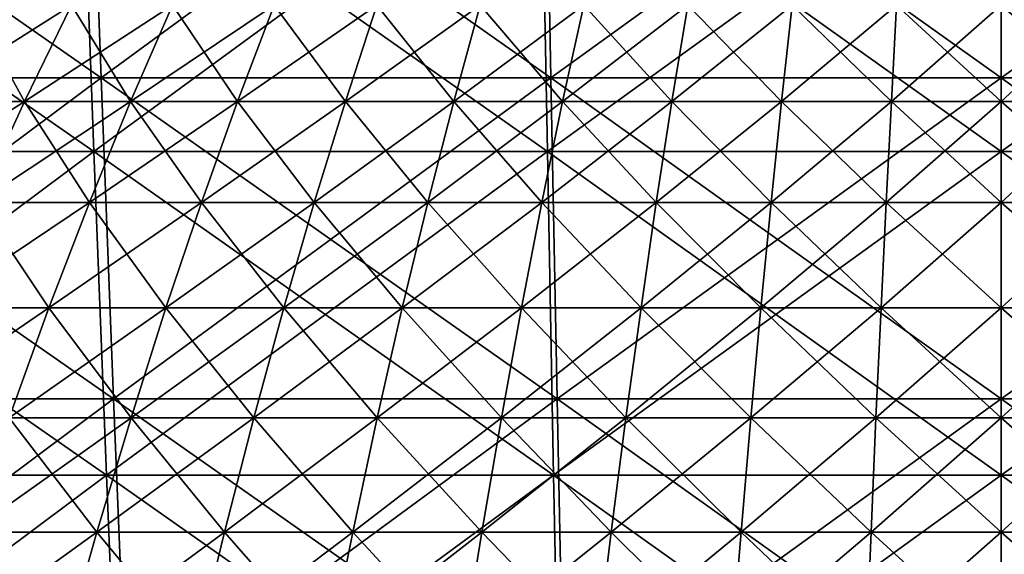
# Model space of a CAD drawing. Header units: millimetres. Extents: x -250 to 250, y -45 to 4150.
# Tile 503 of 656: x -14 to 0, y 4013 to 4021. Entities that reach past the tile are written whole.
import ezdxf

# ---------------------------------------------------------------- set-up
doc = ezdxf.new("R2010")
doc.units = ezdxf.units.MM
doc.header["$LTSCALE"] = 81.481481
for name, color, linetype in [('19', 7, 'CONTINUOUS'), ('20', 7, 'CONTINUOUS'), ('21', 7, 'CONTINUOUS'), ('22', 7, 'CONTINUOUS'), ('23', 7, 'CONTINUOUS'), ('24', 7, 'CONTINUOUS')]:
    doc.layers.add(name, color=color, linetype=linetype)

msp = doc.modelspace()

# ---------------------------------------------------------------- linework, layer by layer
at = {"layer": '19', "color": 7, "linetype": 'CONTINUOUS'}
for points in [[(-13.278, 4023.584, -215.274), (-19.638, 4018.851, -211.93), (-19.901, 4023.584, -214.763), (-13.278, 4023.584, -215.274)], [(-13.102, 4018.851, -212.434), (-19.638, 4018.851, -211.93), (-13.278, 4023.584, -215.274), (-13.102, 4018.851, -212.434)], [(-6.642, 4023.584, -215.58), (-13.102, 4018.851, -212.434), (-13.278, 4023.584, -215.274), (-6.642, 4023.584, -215.58)], [(-6.554, 4018.851, -212.737), (-13.102, 4018.851, -212.434), (-6.642, 4023.584, -215.58), (-6.554, 4018.851, -212.737)], [(0, 4023.584, -215.683), (-6.554, 4018.851, -212.737), (-6.642, 4023.584, -215.58), (0, 4023.584, -215.683)], [(0, 4018.851, -212.838), (-6.554, 4018.851, -212.737), (0, 4023.584, -215.683), (0, 4018.851, -212.838)], [(6.554, 4018.851, -212.737), (0, 4018.851, -212.838), (6.642, 4023.584, -215.58), (6.554, 4018.851, -212.737)], [(6.642, 4023.584, -215.58), (0, 4018.851, -212.838), (0, 4023.584, -215.683), (6.642, 4023.584, -215.58)], [(-13.102, 4018.851, -212.434), (-19.366, 4014.181, -208.993), (-19.638, 4018.851, -211.93), (-13.102, 4018.851, -212.434)], [(-12.921, 4014.181, -209.491), (-19.366, 4014.181, -208.993), (-13.102, 4018.851, -212.434), (-12.921, 4014.181, -209.491)], [(-6.554, 4018.851, -212.737), (-12.921, 4014.181, -209.491), (-13.102, 4018.851, -212.434), (-6.554, 4018.851, -212.737)], [(-6.464, 4014.181, -209.789), (-12.921, 4014.181, -209.491), (-6.554, 4018.851, -212.737), (-6.464, 4014.181, -209.789)], [(0, 4018.851, -212.838), (-6.464, 4014.181, -209.789), (-6.554, 4018.851, -212.737), (0, 4018.851, -212.838)], [(0, 4014.181, -209.889), (-6.464, 4014.181, -209.789), (0, 4018.851, -212.838), (0, 4014.181, -209.889)], [(6.464, 4014.181, -209.789), (0, 4014.181, -209.889), (6.554, 4018.851, -212.737), (6.464, 4014.181, -209.789)], [(6.554, 4018.851, -212.737), (0, 4014.181, -209.889), (0, 4018.851, -212.838), (6.554, 4018.851, -212.737)], [(-12.921, 4014.181, -209.491), (-19.085, 4009.578, -205.955), (-19.366, 4014.181, -208.993), (-12.921, 4014.181, -209.491)], [(-12.733, 4009.578, -206.445), (-19.085, 4009.578, -205.955), (-12.921, 4014.181, -209.491), (-12.733, 4009.578, -206.445)], [(-6.464, 4014.181, -209.789), (-12.733, 4009.578, -206.445), (-12.921, 4014.181, -209.491), (-6.464, 4014.181, -209.789)], [(-6.37, 4009.578, -206.739), (-12.733, 4009.578, -206.445), (-6.464, 4014.181, -209.789), (-6.37, 4009.578, -206.739)], [(0, 4014.181, -209.889), (-6.37, 4009.578, -206.739), (-6.464, 4014.181, -209.789), (0, 4014.181, -209.889)], [(0, 4009.578, -206.838), (-6.37, 4009.578, -206.739), (0, 4014.181, -209.889), (0, 4009.578, -206.838)], [(6.37, 4009.578, -206.739), (0, 4009.578, -206.838), (6.464, 4014.181, -209.789), (6.37, 4009.578, -206.739)], [(6.464, 4014.181, -209.789), (0, 4009.578, -206.838), (0, 4014.181, -209.889), (6.464, 4014.181, -209.789)]]:
    msp.add_3dface(points, dxfattribs=at)
at = {"layer": '20', "color": 7, "linetype": 'CONTINUOUS'}
for points in [[(-19.638, 4018.851, 211.93), (-13.102, 4018.851, 212.434), (-19.901, 4023.584, 214.763), (-19.638, 4018.851, 211.93)], [(-19.901, 4023.584, 214.763), (-13.102, 4018.851, 212.434), (-13.278, 4023.584, 215.274), (-19.901, 4023.584, 214.763)], [(-13.102, 4018.851, 212.434), (-6.554, 4018.851, 212.737), (-13.278, 4023.584, 215.274), (-13.102, 4018.851, 212.434)], [(-13.278, 4023.584, 215.274), (-6.554, 4018.851, 212.737), (-6.642, 4023.584, 215.58), (-13.278, 4023.584, 215.274)], [(-6.554, 4018.851, 212.737), (0, 4018.851, 212.838), (-6.642, 4023.584, 215.58), (-6.554, 4018.851, 212.737)], [(-6.642, 4023.584, 215.58), (0, 4018.851, 212.838), (0, 4023.584, 215.683), (-6.642, 4023.584, 215.58)], [(0, 4018.851, 212.838), (6.554, 4018.851, 212.737), (0, 4023.584, 215.683), (0, 4018.851, 212.838)], [(0, 4023.584, 215.683), (6.554, 4018.851, 212.737), (6.642, 4023.584, 215.58), (0, 4023.584, 215.683)], [(-19.366, 4014.181, 208.993), (-12.921, 4014.181, 209.491), (-19.638, 4018.851, 211.93), (-19.366, 4014.181, 208.993)], [(-19.638, 4018.851, 211.93), (-12.921, 4014.181, 209.491), (-13.102, 4018.851, 212.434), (-19.638, 4018.851, 211.93)], [(-12.921, 4014.181, 209.491), (-6.464, 4014.181, 209.789), (-13.102, 4018.851, 212.434), (-12.921, 4014.181, 209.491)], [(-13.102, 4018.851, 212.434), (-6.464, 4014.181, 209.789), (-6.554, 4018.851, 212.737), (-13.102, 4018.851, 212.434)], [(-6.464, 4014.181, 209.789), (0, 4014.181, 209.889), (-6.554, 4018.851, 212.737), (-6.464, 4014.181, 209.789)], [(-6.554, 4018.851, 212.737), (0, 4014.181, 209.889), (0, 4018.851, 212.838), (-6.554, 4018.851, 212.737)], [(0, 4014.181, 209.889), (6.464, 4014.181, 209.789), (0, 4018.851, 212.838), (0, 4014.181, 209.889)], [(0, 4018.851, 212.838), (6.464, 4014.181, 209.789), (6.554, 4018.851, 212.737), (0, 4018.851, 212.838)], [(-19.085, 4009.578, 205.955), (-12.733, 4009.578, 206.445), (-19.366, 4014.181, 208.993), (-19.085, 4009.578, 205.955)], [(-19.366, 4014.181, 208.993), (-12.733, 4009.578, 206.445), (-12.921, 4014.181, 209.491), (-19.366, 4014.181, 208.993)], [(-12.733, 4009.578, 206.445), (-6.37, 4009.578, 206.739), (-12.921, 4014.181, 209.491), (-12.733, 4009.578, 206.445)], [(-12.921, 4014.181, 209.491), (-6.37, 4009.578, 206.739), (-6.464, 4014.181, 209.789), (-12.921, 4014.181, 209.491)], [(-6.37, 4009.578, 206.739), (0, 4009.578, 206.838), (-6.464, 4014.181, 209.789), (-6.37, 4009.578, 206.739)], [(-6.464, 4014.181, 209.789), (0, 4009.578, 206.838), (0, 4014.181, 209.889), (-6.464, 4014.181, 209.789)], [(0, 4009.578, 206.838), (6.37, 4009.578, 206.739), (0, 4014.181, 209.889), (0, 4009.578, 206.838)], [(0, 4014.181, 209.889), (6.37, 4009.578, 206.739), (6.464, 4014.181, 209.789), (0, 4014.181, 209.889)]]:
    msp.add_3dface(points, dxfattribs=at)
at = {"layer": '21', "color": 7, "linetype": 'CONTINUOUS'}
for points in [[(-13.172, 4024.611, 213.56), (-19.482, 4019.916, 210.244), (-19.742, 4024.611, 213.054), (-13.172, 4024.611, 213.56)], [(-12.998, 4019.916, 210.744), (-19.482, 4019.916, 210.244), (-13.172, 4024.611, 213.56), (-12.998, 4019.916, 210.744)], [(-6.589, 4024.611, 213.865), (-12.998, 4019.916, 210.744), (-13.172, 4024.611, 213.56), (-6.589, 4024.611, 213.865)], [(-6.502, 4019.916, 211.045), (-12.998, 4019.916, 210.744), (-6.589, 4024.611, 213.865), (-6.502, 4019.916, 211.045)], [(0, 4024.611, 213.966), (-6.502, 4019.916, 211.045), (-6.589, 4024.611, 213.865), (0, 4024.611, 213.966)], [(0, 4019.916, 211.145), (-6.502, 4019.916, 211.045), (0, 4024.611, 213.966), (0, 4019.916, 211.145)], [(6.502, 4019.916, 211.045), (0, 4019.916, 211.145), (6.589, 4024.611, 213.865), (6.502, 4019.916, 211.045)], [(6.589, 4024.611, 213.865), (0, 4019.916, 211.145), (0, 4024.611, 213.966), (6.589, 4024.611, 213.865)], [(-12.998, 4019.916, 210.744), (-19.212, 4015.284, 207.332), (-19.482, 4019.916, 210.244), (-12.998, 4019.916, 210.744)], [(-12.818, 4015.284, 207.825), (-19.212, 4015.284, 207.332), (-12.998, 4019.916, 210.744), (-12.818, 4015.284, 207.825)], [(-6.502, 4019.916, 211.045), (-12.818, 4015.284, 207.825), (-12.998, 4019.916, 210.744), (-6.502, 4019.916, 211.045)], [(-6.412, 4015.284, 208.121), (-12.818, 4015.284, 207.825), (-6.502, 4019.916, 211.045), (-6.412, 4015.284, 208.121)], [(0, 4019.916, 211.145), (-6.412, 4015.284, 208.121), (-6.502, 4019.916, 211.045), (0, 4019.916, 211.145)], [(0, 4015.284, 208.22), (-6.412, 4015.284, 208.121), (0, 4019.916, 211.145), (0, 4015.284, 208.22)], [(6.412, 4015.284, 208.121), (0, 4015.284, 208.22), (6.502, 4019.916, 211.045), (6.412, 4015.284, 208.121)], [(6.502, 4019.916, 211.045), (0, 4015.284, 208.22), (0, 4019.916, 211.145), (6.502, 4019.916, 211.045)], [(-12.818, 4015.284, 207.825), (-18.933, 4010.718, 204.319), (-19.212, 4015.284, 207.332), (-12.818, 4015.284, 207.825)], [(-12.632, 4010.718, 204.805), (-18.933, 4010.718, 204.319), (-12.818, 4015.284, 207.825), (-12.632, 4010.718, 204.805)], [(-6.412, 4015.284, 208.121), (-12.632, 4010.718, 204.805), (-12.818, 4015.284, 207.825), (-6.412, 4015.284, 208.121)], [(-6.319, 4010.718, 205.097), (-12.632, 4010.718, 204.805), (-6.412, 4015.284, 208.121), (-6.319, 4010.718, 205.097)], [(0, 4015.284, 208.22), (-6.319, 4010.718, 205.097), (-6.412, 4015.284, 208.121), (0, 4015.284, 208.22)], [(0, 4010.718, 205.194), (-6.319, 4010.718, 205.097), (0, 4015.284, 208.22), (0, 4010.718, 205.194)], [(6.319, 4010.718, 205.097), (0, 4010.718, 205.194), (6.412, 4015.284, 208.121), (6.319, 4010.718, 205.097)], [(6.412, 4015.284, 208.121), (0, 4010.718, 205.194), (0, 4015.284, 208.22), (6.412, 4015.284, 208.121)]]:
    msp.add_3dface(points, dxfattribs=at)
at = {"layer": '22', "color": 7, "linetype": 'CONTINUOUS'}
for points in [[(-19.482, 4019.916, -210.244), (-12.998, 4019.916, -210.744), (-19.742, 4024.611, -213.054), (-19.482, 4019.916, -210.244)], [(-19.742, 4024.611, -213.054), (-12.998, 4019.916, -210.744), (-13.172, 4024.611, -213.56), (-19.742, 4024.611, -213.054)], [(-12.998, 4019.916, -210.744), (-6.502, 4019.916, -211.045), (-13.172, 4024.611, -213.56), (-12.998, 4019.916, -210.744)], [(-13.172, 4024.611, -213.56), (-6.502, 4019.916, -211.045), (-6.589, 4024.611, -213.865), (-13.172, 4024.611, -213.56)], [(-6.502, 4019.916, -211.045), (0, 4019.916, -211.145), (-6.589, 4024.611, -213.865), (-6.502, 4019.916, -211.045)], [(-6.589, 4024.611, -213.865), (0, 4019.916, -211.145), (0, 4024.611, -213.966), (-6.589, 4024.611, -213.865)], [(0, 4019.916, -211.145), (6.502, 4019.916, -211.045), (0, 4024.611, -213.966), (0, 4019.916, -211.145)], [(0, 4024.611, -213.966), (6.502, 4019.916, -211.045), (6.589, 4024.611, -213.865), (0, 4024.611, -213.966)], [(-19.212, 4015.284, -207.332), (-12.818, 4015.284, -207.825), (-19.482, 4019.916, -210.244), (-19.212, 4015.284, -207.332)], [(-19.482, 4019.916, -210.244), (-12.818, 4015.284, -207.825), (-12.998, 4019.916, -210.744), (-19.482, 4019.916, -210.244)], [(-12.818, 4015.284, -207.825), (-6.412, 4015.284, -208.121), (-12.998, 4019.916, -210.744), (-12.818, 4015.284, -207.825)], [(-12.998, 4019.916, -210.744), (-6.412, 4015.284, -208.121), (-6.502, 4019.916, -211.045), (-12.998, 4019.916, -210.744)], [(-6.412, 4015.284, -208.121), (0, 4015.284, -208.22), (-6.502, 4019.916, -211.045), (-6.412, 4015.284, -208.121)], [(-6.502, 4019.916, -211.045), (0, 4015.284, -208.22), (0, 4019.916, -211.145), (-6.502, 4019.916, -211.045)], [(0, 4015.284, -208.22), (6.412, 4015.284, -208.121), (0, 4019.916, -211.145), (0, 4015.284, -208.22)], [(0, 4019.916, -211.145), (6.412, 4015.284, -208.121), (6.502, 4019.916, -211.045), (0, 4019.916, -211.145)], [(-18.933, 4010.718, -204.319), (-12.632, 4010.718, -204.805), (-19.212, 4015.284, -207.332), (-18.933, 4010.718, -204.319)], [(-19.212, 4015.284, -207.332), (-12.632, 4010.718, -204.805), (-12.818, 4015.284, -207.825), (-19.212, 4015.284, -207.332)], [(-12.632, 4010.718, -204.805), (-6.319, 4010.718, -205.097), (-12.818, 4015.284, -207.825), (-12.632, 4010.718, -204.805)], [(-12.818, 4015.284, -207.825), (-6.319, 4010.718, -205.097), (-6.412, 4015.284, -208.121), (-12.818, 4015.284, -207.825)], [(-6.319, 4010.718, -205.097), (0, 4010.718, -205.194), (-6.412, 4015.284, -208.121), (-6.319, 4010.718, -205.097)], [(-6.412, 4015.284, -208.121), (0, 4010.718, -205.194), (0, 4015.284, -208.22), (-6.412, 4015.284, -208.121)], [(0, 4010.718, -205.194), (6.319, 4010.718, -205.097), (0, 4015.284, -208.22), (0, 4010.718, -205.194)], [(0, 4015.284, -208.22), (6.319, 4010.718, -205.097), (6.412, 4015.284, -208.121), (0, 4015.284, -208.22)]]:
    msp.add_3dface(points, dxfattribs=at)
at = {"layer": '23', "color": 7, "linetype": 'CONTINUOUS'}
for points in [[(-15.626, 4019.575, 49.119), (-14.106, 4019.575, 49.577), (-14.874, 4020.963, 46.756), (-15.626, 4019.575, 49.119)], [(-14.874, 4020.963, 46.756), (-14.106, 4019.575, 49.577), (-13.427, 4020.963, 47.192), (-14.874, 4020.963, 46.756)], [(-14.106, 4019.575, 49.577), (-12.572, 4019.575, 49.987), (-13.427, 4020.963, 47.192), (-14.106, 4019.575, 49.577)], [(-13.427, 4020.963, 47.192), (-12.572, 4019.575, 49.987), (-11.968, 4020.963, 47.583), (-13.427, 4020.963, 47.192)], [(-12.572, 4019.575, 49.987), (-11.027, 4019.575, 50.351), (-11.968, 4020.963, 47.583), (-12.572, 4019.575, 49.987)], [(-11.968, 4020.963, 47.583), (-11.027, 4019.575, 50.351), (-10.497, 4020.963, 47.929), (-11.968, 4020.963, 47.583)], [(-11.027, 4019.575, 50.351), (-9.471, 4019.575, 50.667), (-10.497, 4020.963, 47.929), (-11.027, 4019.575, 50.351)], [(-10.497, 4020.963, 47.929), (-9.471, 4019.575, 50.667), (-9.016, 4020.963, 48.23), (-10.497, 4020.963, 47.929)], [(-9.471, 4019.575, 50.667), (-7.906, 4019.575, 50.934), (-9.016, 4020.963, 48.23), (-9.471, 4019.575, 50.667)], [(-9.016, 4020.963, 48.23), (-7.906, 4019.575, 50.934), (-7.526, 4020.963, 48.484), (-9.016, 4020.963, 48.23)], [(-7.906, 4019.575, 50.934), (-6.334, 4019.575, 51.154), (-7.526, 4020.963, 48.484), (-7.906, 4019.575, 50.934)], [(-7.526, 4020.963, 48.484), (-6.334, 4019.575, 51.154), (-6.03, 4020.963, 48.693), (-7.526, 4020.963, 48.484)], [(-6.334, 4019.575, 51.154), (-4.756, 4019.575, 51.324), (-6.03, 4020.963, 48.693), (-6.334, 4019.575, 51.154)], [(-6.03, 4020.963, 48.693), (-4.756, 4019.575, 51.324), (-4.527, 4020.963, 48.856), (-6.03, 4020.963, 48.693)], [(-4.756, 4019.575, 51.324), (-3.173, 4019.575, 51.446), (-4.527, 4020.963, 48.856), (-4.756, 4019.575, 51.324)], [(-4.527, 4020.963, 48.856), (-3.173, 4019.575, 51.446), (-3.02, 4020.963, 48.972), (-4.527, 4020.963, 48.856)], [(-3.173, 4019.575, 51.446), (-1.587, 4019.575, 51.52), (-3.02, 4020.963, 48.972), (-3.173, 4019.575, 51.446)], [(-3.02, 4020.963, 48.972), (-1.587, 4019.575, 51.52), (-1.511, 4020.963, 49.042), (-3.02, 4020.963, 48.972)], [(-1.587, 4019.575, 51.52), (0, 4019.575, 51.544), (-1.511, 4020.963, 49.042), (-1.587, 4019.575, 51.52)], [(-1.511, 4020.963, 49.042), (0, 4019.575, 51.544), (0, 4020.963, 49.065), (-1.511, 4020.963, 49.042)], [(0, 4019.575, 51.544), (1.587, 4019.575, 51.52), (0, 4020.963, 49.065), (0, 4019.575, 51.544)], [(0, 4020.963, 49.065), (1.587, 4019.575, 51.52), (1.511, 4020.963, 49.042), (0, 4020.963, 49.065)], [(-15.626, 4019.575, 49.119), (-14.773, 4018.119, 51.923), (-14.106, 4019.575, 49.577), (-15.626, 4019.575, 49.119)], [(-14.773, 4018.119, 51.923), (-13.167, 4018.119, 52.354), (-14.106, 4019.575, 49.577), (-14.773, 4018.119, 51.923)], [(-14.106, 4019.575, 49.577), (-13.167, 4018.119, 52.354), (-12.572, 4019.575, 49.987), (-14.106, 4019.575, 49.577)], [(-13.167, 4018.119, 52.354), (-11.549, 4018.119, 52.734), (-12.572, 4019.575, 49.987), (-13.167, 4018.119, 52.354)], [(-12.572, 4019.575, 49.987), (-11.549, 4018.119, 52.734), (-11.027, 4019.575, 50.351), (-12.572, 4019.575, 49.987)], [(-11.549, 4018.119, 52.734), (-9.92, 4018.119, 53.065), (-11.027, 4019.575, 50.351), (-11.549, 4018.119, 52.734)], [(-11.027, 4019.575, 50.351), (-9.92, 4018.119, 53.065), (-9.471, 4019.575, 50.667), (-11.027, 4019.575, 50.351)], [(-9.92, 4018.119, 53.065), (-8.281, 4018.119, 53.345), (-9.471, 4019.575, 50.667), (-9.92, 4018.119, 53.065)], [(-9.471, 4019.575, 50.667), (-8.281, 4018.119, 53.345), (-7.906, 4019.575, 50.934), (-9.471, 4019.575, 50.667)], [(-8.281, 4018.119, 53.345), (-6.634, 4018.119, 53.575), (-7.906, 4019.575, 50.934), (-8.281, 4018.119, 53.345)], [(-7.906, 4019.575, 50.934), (-6.634, 4018.119, 53.575), (-6.334, 4019.575, 51.154), (-7.906, 4019.575, 50.934)], [(-6.634, 4018.119, 53.575), (-4.981, 4018.119, 53.754), (-6.334, 4019.575, 51.154), (-6.634, 4018.119, 53.575)], [(-6.334, 4019.575, 51.154), (-4.981, 4018.119, 53.754), (-4.756, 4019.575, 51.324), (-6.334, 4019.575, 51.154)], [(-4.981, 4018.119, 53.754), (-3.323, 4018.119, 53.882), (-4.756, 4019.575, 51.324), (-4.981, 4018.119, 53.754)], [(-4.756, 4019.575, 51.324), (-3.323, 4018.119, 53.882), (-3.173, 4019.575, 51.446), (-4.756, 4019.575, 51.324)], [(-3.323, 4018.119, 53.882), (-1.662, 4018.119, 53.959), (-3.173, 4019.575, 51.446), (-3.323, 4018.119, 53.882)], [(-3.173, 4019.575, 51.446), (-1.662, 4018.119, 53.959), (-1.587, 4019.575, 51.52), (-3.173, 4019.575, 51.446)], [(-1.662, 4018.119, 53.959), (0, 4018.119, 53.984), (-1.587, 4019.575, 51.52), (-1.662, 4018.119, 53.959)], [(-1.587, 4019.575, 51.52), (0, 4018.119, 53.984), (0, 4019.575, 51.544), (-1.587, 4019.575, 51.52)], [(0, 4018.119, 53.984), (1.662, 4018.119, 53.959), (0, 4019.575, 51.544), (0, 4018.119, 53.984)], [(0, 4019.575, 51.544), (1.662, 4018.119, 53.959), (1.587, 4019.575, 51.52), (0, 4019.575, 51.544)], [(-15.43, 4016.597, 54.231), (-13.753, 4016.597, 54.68), (-14.773, 4018.119, 51.923), (-15.43, 4016.597, 54.231)], [(-14.773, 4018.119, 51.923), (-13.753, 4016.597, 54.68), (-13.167, 4018.119, 52.354), (-14.773, 4018.119, 51.923)], [(-13.753, 4016.597, 54.68), (-12.062, 4016.597, 55.078), (-13.167, 4018.119, 52.354), (-13.753, 4016.597, 54.68)], [(-13.167, 4018.119, 52.354), (-12.062, 4016.597, 55.078), (-11.549, 4018.119, 52.734), (-13.167, 4018.119, 52.354)], [(-12.062, 4016.597, 55.078), (-10.36, 4016.597, 55.423), (-11.549, 4018.119, 52.734), (-12.062, 4016.597, 55.078)], [(-11.549, 4018.119, 52.734), (-10.36, 4016.597, 55.423), (-9.92, 4018.119, 53.065), (-11.549, 4018.119, 52.734)], [(-10.36, 4016.597, 55.423), (-8.649, 4016.597, 55.716), (-9.92, 4018.119, 53.065), (-10.36, 4016.597, 55.423)], [(-9.92, 4018.119, 53.065), (-8.649, 4016.597, 55.716), (-8.281, 4018.119, 53.345), (-9.92, 4018.119, 53.065)], [(-8.649, 4016.597, 55.716), (-6.929, 4016.597, 55.956), (-8.281, 4018.119, 53.345), (-8.649, 4016.597, 55.716)], [(-8.281, 4018.119, 53.345), (-6.929, 4016.597, 55.956), (-6.634, 4018.119, 53.575), (-8.281, 4018.119, 53.345)], [(-6.929, 4016.597, 55.956), (-5.202, 4016.597, 56.143), (-6.634, 4018.119, 53.575), (-6.929, 4016.597, 55.956)], [(-6.634, 4018.119, 53.575), (-5.202, 4016.597, 56.143), (-4.981, 4018.119, 53.754), (-6.634, 4018.119, 53.575)], [(-5.202, 4016.597, 56.143), (-3.471, 4016.597, 56.276), (-4.981, 4018.119, 53.754), (-5.202, 4016.597, 56.143)], [(-4.981, 4018.119, 53.754), (-3.471, 4016.597, 56.276), (-3.323, 4018.119, 53.882), (-4.981, 4018.119, 53.754)], [(-3.471, 4016.597, 56.276), (-1.736, 4016.597, 56.356), (-3.323, 4018.119, 53.882), (-3.471, 4016.597, 56.276)], [(-3.323, 4018.119, 53.882), (-1.736, 4016.597, 56.356), (-1.662, 4018.119, 53.959), (-3.323, 4018.119, 53.882)], [(-1.736, 4016.597, 56.356), (0, 4016.597, 56.383), (-1.662, 4018.119, 53.959), (-1.736, 4016.597, 56.356)], [(-1.662, 4018.119, 53.959), (0, 4016.597, 56.383), (0, 4018.119, 53.984), (-1.662, 4018.119, 53.959)], [(0, 4016.597, 56.383), (1.736, 4016.597, 56.356), (0, 4018.119, 53.984), (0, 4016.597, 56.383)], [(0, 4018.119, 53.984), (1.736, 4016.597, 56.356), (1.662, 4018.119, 53.959), (0, 4018.119, 53.984)], [(-15.43, 4016.597, 54.231), (-14.327, 4015.009, 56.965), (-13.753, 4016.597, 54.68), (-15.43, 4016.597, 54.231)], [(-14.327, 4015.009, 56.965), (-12.566, 4015.009, 57.379), (-13.753, 4016.597, 54.68), (-14.327, 4015.009, 56.965)], [(-13.753, 4016.597, 54.68), (-12.566, 4015.009, 57.379), (-12.062, 4016.597, 55.078), (-13.753, 4016.597, 54.68)], [(-12.566, 4015.009, 57.379), (-10.793, 4015.009, 57.739), (-12.062, 4016.597, 55.078), (-12.566, 4015.009, 57.379)], [(-12.062, 4016.597, 55.078), (-10.793, 4015.009, 57.739), (-10.36, 4016.597, 55.423), (-12.062, 4016.597, 55.078)], [(-10.793, 4015.009, 57.739), (-9.01, 4015.009, 58.044), (-10.36, 4016.597, 55.423), (-10.793, 4015.009, 57.739)], [(-10.36, 4016.597, 55.423), (-9.01, 4015.009, 58.044), (-8.649, 4016.597, 55.716), (-10.36, 4016.597, 55.423)], [(-9.01, 4015.009, 58.044), (-7.218, 4015.009, 58.294), (-8.649, 4016.597, 55.716), (-9.01, 4015.009, 58.044)], [(-8.649, 4016.597, 55.716), (-7.218, 4015.009, 58.294), (-6.929, 4016.597, 55.956), (-8.649, 4016.597, 55.716)], [(-7.218, 4015.009, 58.294), (-5.42, 4015.009, 58.489), (-6.929, 4016.597, 55.956), (-7.218, 4015.009, 58.294)], [(-6.929, 4016.597, 55.956), (-5.42, 4015.009, 58.489), (-5.202, 4016.597, 56.143), (-6.929, 4016.597, 55.956)], [(-5.42, 4015.009, 58.489), (-3.616, 4015.009, 58.628), (-5.202, 4016.597, 56.143), (-5.42, 4015.009, 58.489)], [(-5.202, 4016.597, 56.143), (-3.616, 4015.009, 58.628), (-3.471, 4016.597, 56.276), (-5.202, 4016.597, 56.143)], [(-3.616, 4015.009, 58.628), (-1.809, 4015.009, 58.711), (-3.471, 4016.597, 56.276), (-3.616, 4015.009, 58.628)], [(-3.471, 4016.597, 56.276), (-1.809, 4015.009, 58.711), (-1.736, 4016.597, 56.356), (-3.471, 4016.597, 56.276)], [(-1.809, 4015.009, 58.711), (0, 4015.009, 58.739), (-1.736, 4016.597, 56.356), (-1.809, 4015.009, 58.711)], [(-1.736, 4016.597, 56.356), (0, 4015.009, 58.739), (0, 4016.597, 56.383), (-1.736, 4016.597, 56.356)], [(0, 4015.009, 58.739), (1.809, 4015.009, 58.711), (0, 4016.597, 56.383), (0, 4015.009, 58.739)], [(0, 4016.597, 56.383), (1.809, 4015.009, 58.711), (1.736, 4016.597, 56.356), (0, 4016.597, 56.383)], [(-14.891, 4013.357, 59.207), (-13.061, 4013.357, 59.637), (-14.327, 4015.009, 56.965), (-14.891, 4013.357, 59.207)], [(-14.327, 4015.009, 56.965), (-13.061, 4013.357, 59.637), (-12.566, 4015.009, 57.379), (-14.327, 4015.009, 56.965)], [(-13.061, 4013.357, 59.637), (-11.218, 4013.357, 60.011), (-12.566, 4015.009, 57.379), (-13.061, 4013.357, 59.637)], [(-12.566, 4015.009, 57.379), (-11.218, 4013.357, 60.011), (-10.793, 4015.009, 57.739), (-12.566, 4015.009, 57.379)], [(-11.218, 4013.357, 60.011), (-9.365, 4013.357, 60.328), (-10.793, 4015.009, 57.739), (-11.218, 4013.357, 60.011)], [(-10.793, 4015.009, 57.739), (-9.365, 4013.357, 60.328), (-9.01, 4015.009, 58.044), (-10.793, 4015.009, 57.739)], [(-9.365, 4013.357, 60.328), (-7.502, 4013.357, 60.588), (-9.01, 4015.009, 58.044), (-9.365, 4013.357, 60.328)], [(-9.01, 4015.009, 58.044), (-7.502, 4013.357, 60.588), (-7.218, 4015.009, 58.294), (-9.01, 4015.009, 58.044)], [(-7.502, 4013.357, 60.588), (-5.633, 4013.357, 60.79), (-7.218, 4015.009, 58.294), (-7.502, 4013.357, 60.588)], [(-7.218, 4015.009, 58.294), (-5.633, 4013.357, 60.79), (-5.42, 4015.009, 58.489), (-7.218, 4015.009, 58.294)], [(-5.633, 4013.357, 60.79), (-3.758, 4013.357, 60.935), (-5.42, 4015.009, 58.489), (-5.633, 4013.357, 60.79)], [(-5.42, 4015.009, 58.489), (-3.758, 4013.357, 60.935), (-3.616, 4015.009, 58.628), (-5.42, 4015.009, 58.489)], [(-3.758, 4013.357, 60.935), (-1.88, 4013.357, 61.022), (-3.616, 4015.009, 58.628), (-3.758, 4013.357, 60.935)], [(-3.616, 4015.009, 58.628), (-1.88, 4013.357, 61.022), (-1.809, 4015.009, 58.711), (-3.616, 4015.009, 58.628)], [(-1.88, 4013.357, 61.022), (0, 4013.357, 61.051), (-1.809, 4015.009, 58.711), (-1.88, 4013.357, 61.022)], [(-1.809, 4015.009, 58.711), (0, 4013.357, 61.051), (0, 4015.009, 58.739), (-1.809, 4015.009, 58.711)], [(0, 4013.357, 61.051), (1.88, 4013.357, 61.022), (0, 4015.009, 58.739), (0, 4013.357, 61.051)], [(0, 4015.009, 58.739), (1.88, 4013.357, 61.022), (1.809, 4015.009, 58.711), (0, 4015.009, 58.739)], [(-15.443, 4011.641, 61.403), (-13.545, 4011.641, 61.85), (-14.891, 4013.357, 59.207), (-15.443, 4011.641, 61.403)], [(-14.891, 4013.357, 59.207), (-13.545, 4011.641, 61.85), (-13.061, 4013.357, 59.637), (-14.891, 4013.357, 59.207)], [(-13.545, 4011.641, 61.85), (-11.634, 4011.641, 62.237), (-13.061, 4013.357, 59.637), (-13.545, 4011.641, 61.85)], [(-13.061, 4013.357, 59.637), (-11.634, 4011.641, 62.237), (-11.218, 4013.357, 60.011), (-13.061, 4013.357, 59.637)], [(-11.634, 4011.641, 62.237), (-9.712, 4011.641, 62.566), (-11.218, 4013.357, 60.011), (-11.634, 4011.641, 62.237)], [(-11.218, 4013.357, 60.011), (-9.712, 4011.641, 62.566), (-9.365, 4013.357, 60.328), (-11.218, 4013.357, 60.011)], [(-9.712, 4011.641, 62.566), (-7.781, 4011.641, 62.836), (-9.365, 4013.357, 60.328), (-9.712, 4011.641, 62.566)], [(-9.365, 4013.357, 60.328), (-7.781, 4011.641, 62.836), (-7.502, 4013.357, 60.588), (-9.365, 4013.357, 60.328)], [(-7.781, 4011.641, 62.836), (-5.842, 4011.641, 63.045), (-7.502, 4013.357, 60.588), (-7.781, 4011.641, 62.836)], [(-7.502, 4013.357, 60.588), (-5.842, 4011.641, 63.045), (-5.633, 4013.357, 60.79), (-7.502, 4013.357, 60.588)], [(-5.842, 4011.641, 63.045), (-3.898, 4011.641, 63.195), (-5.633, 4013.357, 60.79), (-5.842, 4011.641, 63.045)], [(-5.633, 4013.357, 60.79), (-3.898, 4011.641, 63.195), (-3.758, 4013.357, 60.935), (-5.633, 4013.357, 60.79)], [(-3.898, 4011.641, 63.195), (-1.95, 4011.641, 63.285), (-3.758, 4013.357, 60.935), (-3.898, 4011.641, 63.195)], [(-3.758, 4013.357, 60.935), (-1.95, 4011.641, 63.285), (-1.88, 4013.357, 61.022), (-3.758, 4013.357, 60.935)], [(-1.95, 4011.641, 63.285), (0, 4011.641, 63.315), (-1.88, 4013.357, 61.022), (-1.95, 4011.641, 63.285)], [(-1.88, 4013.357, 61.022), (0, 4011.641, 63.315), (0, 4013.357, 61.051), (-1.88, 4013.357, 61.022)], [(0, 4011.641, 63.315), (1.95, 4011.641, 63.285), (0, 4013.357, 61.051), (0, 4011.641, 63.315)], [(0, 4013.357, 61.051), (1.95, 4011.641, 63.285), (1.88, 4013.357, 61.022), (0, 4013.357, 61.051)]]:
    msp.add_3dface(points, dxfattribs=at)
at = {"layer": '24', "color": 7, "linetype": 'CONTINUOUS'}
for points in [[(-14.106, 4019.575, -49.577), (-15.626, 4019.575, -49.119), (-13.427, 4020.963, -47.192), (-14.106, 4019.575, -49.577)], [(-13.427, 4020.963, -47.192), (-15.626, 4019.575, -49.119), (-14.874, 4020.963, -46.756), (-13.427, 4020.963, -47.192)], [(-12.572, 4019.575, -49.987), (-14.106, 4019.575, -49.577), (-11.968, 4020.963, -47.583), (-12.572, 4019.575, -49.987)], [(-11.968, 4020.963, -47.583), (-14.106, 4019.575, -49.577), (-13.427, 4020.963, -47.192), (-11.968, 4020.963, -47.583)], [(-11.027, 4019.575, -50.351), (-12.572, 4019.575, -49.987), (-10.497, 4020.963, -47.929), (-11.027, 4019.575, -50.351)], [(-10.497, 4020.963, -47.929), (-12.572, 4019.575, -49.987), (-11.968, 4020.963, -47.583), (-10.497, 4020.963, -47.929)], [(-9.471, 4019.575, -50.667), (-11.027, 4019.575, -50.351), (-9.016, 4020.963, -48.23), (-9.471, 4019.575, -50.667)], [(-9.016, 4020.963, -48.23), (-11.027, 4019.575, -50.351), (-10.497, 4020.963, -47.929), (-9.016, 4020.963, -48.23)], [(-7.906, 4019.575, -50.934), (-9.471, 4019.575, -50.667), (-7.526, 4020.963, -48.484), (-7.906, 4019.575, -50.934)], [(-7.526, 4020.963, -48.484), (-9.471, 4019.575, -50.667), (-9.016, 4020.963, -48.23), (-7.526, 4020.963, -48.484)], [(-6.334, 4019.575, -51.154), (-7.906, 4019.575, -50.934), (-6.03, 4020.963, -48.693), (-6.334, 4019.575, -51.154)], [(-6.03, 4020.963, -48.693), (-7.906, 4019.575, -50.934), (-7.526, 4020.963, -48.484), (-6.03, 4020.963, -48.693)], [(-4.756, 4019.575, -51.324), (-6.334, 4019.575, -51.154), (-4.527, 4020.963, -48.856), (-4.756, 4019.575, -51.324)], [(-4.527, 4020.963, -48.856), (-6.334, 4019.575, -51.154), (-6.03, 4020.963, -48.693), (-4.527, 4020.963, -48.856)], [(-3.173, 4019.575, -51.446), (-4.756, 4019.575, -51.324), (-3.02, 4020.963, -48.972), (-3.173, 4019.575, -51.446)], [(-3.02, 4020.963, -48.972), (-4.756, 4019.575, -51.324), (-4.527, 4020.963, -48.856), (-3.02, 4020.963, -48.972)], [(-1.587, 4019.575, -51.52), (-3.173, 4019.575, -51.446), (-1.511, 4020.963, -49.042), (-1.587, 4019.575, -51.52)], [(-1.511, 4020.963, -49.042), (-3.173, 4019.575, -51.446), (-3.02, 4020.963, -48.972), (-1.511, 4020.963, -49.042)], [(0, 4019.575, -51.544), (-1.587, 4019.575, -51.52), (0, 4020.963, -49.065), (0, 4019.575, -51.544)], [(0, 4020.963, -49.065), (-1.587, 4019.575, -51.52), (-1.511, 4020.963, -49.042), (0, 4020.963, -49.065)], [(1.587, 4019.575, -51.52), (0, 4019.575, -51.544), (1.511, 4020.963, -49.042), (1.587, 4019.575, -51.52)], [(1.511, 4020.963, -49.042), (0, 4019.575, -51.544), (0, 4020.963, -49.065), (1.511, 4020.963, -49.042)], [(-14.773, 4018.119, -51.923), (-16.365, 4018.119, -51.444), (-14.106, 4019.575, -49.577), (-14.773, 4018.119, -51.923)], [(-14.106, 4019.575, -49.577), (-16.365, 4018.119, -51.444), (-15.626, 4019.575, -49.119), (-14.106, 4019.575, -49.577)], [(-13.167, 4018.119, -52.354), (-14.773, 4018.119, -51.923), (-12.572, 4019.575, -49.987), (-13.167, 4018.119, -52.354)], [(-12.572, 4019.575, -49.987), (-14.773, 4018.119, -51.923), (-14.106, 4019.575, -49.577), (-12.572, 4019.575, -49.987)], [(-11.549, 4018.119, -52.734), (-13.167, 4018.119, -52.354), (-11.027, 4019.575, -50.351), (-11.549, 4018.119, -52.734)], [(-11.027, 4019.575, -50.351), (-13.167, 4018.119, -52.354), (-12.572, 4019.575, -49.987), (-11.027, 4019.575, -50.351)], [(-9.92, 4018.119, -53.065), (-11.549, 4018.119, -52.734), (-9.471, 4019.575, -50.667), (-9.92, 4018.119, -53.065)], [(-9.471, 4019.575, -50.667), (-11.549, 4018.119, -52.734), (-11.027, 4019.575, -50.351), (-9.471, 4019.575, -50.667)], [(-8.281, 4018.119, -53.345), (-9.92, 4018.119, -53.065), (-7.906, 4019.575, -50.934), (-8.281, 4018.119, -53.345)], [(-7.906, 4019.575, -50.934), (-9.92, 4018.119, -53.065), (-9.471, 4019.575, -50.667), (-7.906, 4019.575, -50.934)], [(-6.634, 4018.119, -53.575), (-8.281, 4018.119, -53.345), (-6.334, 4019.575, -51.154), (-6.634, 4018.119, -53.575)], [(-6.334, 4019.575, -51.154), (-8.281, 4018.119, -53.345), (-7.906, 4019.575, -50.934), (-6.334, 4019.575, -51.154)], [(-4.981, 4018.119, -53.754), (-6.634, 4018.119, -53.575), (-4.756, 4019.575, -51.324), (-4.981, 4018.119, -53.754)], [(-4.756, 4019.575, -51.324), (-6.634, 4018.119, -53.575), (-6.334, 4019.575, -51.154), (-4.756, 4019.575, -51.324)], [(-3.323, 4018.119, -53.882), (-4.981, 4018.119, -53.754), (-3.173, 4019.575, -51.446), (-3.323, 4018.119, -53.882)], [(-3.173, 4019.575, -51.446), (-4.981, 4018.119, -53.754), (-4.756, 4019.575, -51.324), (-3.173, 4019.575, -51.446)], [(-1.662, 4018.119, -53.959), (-3.323, 4018.119, -53.882), (-1.587, 4019.575, -51.52), (-1.662, 4018.119, -53.959)], [(-1.587, 4019.575, -51.52), (-3.323, 4018.119, -53.882), (-3.173, 4019.575, -51.446), (-1.587, 4019.575, -51.52)], [(0, 4018.119, -53.984), (-1.662, 4018.119, -53.959), (0, 4019.575, -51.544), (0, 4018.119, -53.984)], [(0, 4019.575, -51.544), (-1.662, 4018.119, -53.959), (-1.587, 4019.575, -51.52), (0, 4019.575, -51.544)], [(1.662, 4018.119, -53.959), (0, 4018.119, -53.984), (1.587, 4019.575, -51.52), (1.662, 4018.119, -53.959)], [(1.587, 4019.575, -51.52), (0, 4018.119, -53.984), (0, 4019.575, -51.544), (1.587, 4019.575, -51.52)], [(-13.753, 4016.597, -54.68), (-15.43, 4016.597, -54.231), (-13.167, 4018.119, -52.354), (-13.753, 4016.597, -54.68)], [(-13.167, 4018.119, -52.354), (-15.43, 4016.597, -54.231), (-14.773, 4018.119, -51.923), (-13.167, 4018.119, -52.354)], [(-12.062, 4016.597, -55.078), (-13.753, 4016.597, -54.68), (-11.549, 4018.119, -52.734), (-12.062, 4016.597, -55.078)], [(-11.549, 4018.119, -52.734), (-13.753, 4016.597, -54.68), (-13.167, 4018.119, -52.354), (-11.549, 4018.119, -52.734)], [(-10.36, 4016.597, -55.423), (-12.062, 4016.597, -55.078), (-9.92, 4018.119, -53.065), (-10.36, 4016.597, -55.423)], [(-9.92, 4018.119, -53.065), (-12.062, 4016.597, -55.078), (-11.549, 4018.119, -52.734), (-9.92, 4018.119, -53.065)], [(-8.649, 4016.597, -55.716), (-10.36, 4016.597, -55.423), (-8.281, 4018.119, -53.345), (-8.649, 4016.597, -55.716)], [(-8.281, 4018.119, -53.345), (-10.36, 4016.597, -55.423), (-9.92, 4018.119, -53.065), (-8.281, 4018.119, -53.345)], [(-6.929, 4016.597, -55.956), (-8.649, 4016.597, -55.716), (-6.634, 4018.119, -53.575), (-6.929, 4016.597, -55.956)], [(-6.634, 4018.119, -53.575), (-8.649, 4016.597, -55.716), (-8.281, 4018.119, -53.345), (-6.634, 4018.119, -53.575)], [(-5.202, 4016.597, -56.143), (-6.929, 4016.597, -55.956), (-4.981, 4018.119, -53.754), (-5.202, 4016.597, -56.143)], [(-4.981, 4018.119, -53.754), (-6.929, 4016.597, -55.956), (-6.634, 4018.119, -53.575), (-4.981, 4018.119, -53.754)], [(-3.471, 4016.597, -56.276), (-5.202, 4016.597, -56.143), (-3.323, 4018.119, -53.882), (-3.471, 4016.597, -56.276)], [(-3.323, 4018.119, -53.882), (-5.202, 4016.597, -56.143), (-4.981, 4018.119, -53.754), (-3.323, 4018.119, -53.882)], [(-1.736, 4016.597, -56.356), (-3.471, 4016.597, -56.276), (-1.662, 4018.119, -53.959), (-1.736, 4016.597, -56.356)], [(-1.662, 4018.119, -53.959), (-3.471, 4016.597, -56.276), (-3.323, 4018.119, -53.882), (-1.662, 4018.119, -53.959)], [(0, 4016.597, -56.383), (-1.736, 4016.597, -56.356), (0, 4018.119, -53.984), (0, 4016.597, -56.383)], [(0, 4018.119, -53.984), (-1.736, 4016.597, -56.356), (-1.662, 4018.119, -53.959), (0, 4018.119, -53.984)], [(1.736, 4016.597, -56.356), (0, 4016.597, -56.383), (1.662, 4018.119, -53.959), (1.736, 4016.597, -56.356)], [(1.662, 4018.119, -53.959), (0, 4016.597, -56.383), (0, 4018.119, -53.984), (1.662, 4018.119, -53.959)], [(-14.327, 4015.009, -56.965), (-16.075, 4015.009, -56.497), (-13.753, 4016.597, -54.68), (-14.327, 4015.009, -56.965)], [(-13.753, 4016.597, -54.68), (-16.075, 4015.009, -56.497), (-15.43, 4016.597, -54.231), (-13.753, 4016.597, -54.68)], [(-12.566, 4015.009, -57.379), (-14.327, 4015.009, -56.965), (-12.062, 4016.597, -55.078), (-12.566, 4015.009, -57.379)], [(-12.062, 4016.597, -55.078), (-14.327, 4015.009, -56.965), (-13.753, 4016.597, -54.68), (-12.062, 4016.597, -55.078)], [(-10.793, 4015.009, -57.739), (-12.566, 4015.009, -57.379), (-10.36, 4016.597, -55.423), (-10.793, 4015.009, -57.739)], [(-10.36, 4016.597, -55.423), (-12.566, 4015.009, -57.379), (-12.062, 4016.597, -55.078), (-10.36, 4016.597, -55.423)], [(-9.01, 4015.009, -58.044), (-10.793, 4015.009, -57.739), (-8.649, 4016.597, -55.716), (-9.01, 4015.009, -58.044)], [(-8.649, 4016.597, -55.716), (-10.793, 4015.009, -57.739), (-10.36, 4016.597, -55.423), (-8.649, 4016.597, -55.716)], [(-7.218, 4015.009, -58.294), (-9.01, 4015.009, -58.044), (-6.929, 4016.597, -55.956), (-7.218, 4015.009, -58.294)], [(-6.929, 4016.597, -55.956), (-9.01, 4015.009, -58.044), (-8.649, 4016.597, -55.716), (-6.929, 4016.597, -55.956)], [(-5.42, 4015.009, -58.489), (-7.218, 4015.009, -58.294), (-5.202, 4016.597, -56.143), (-5.42, 4015.009, -58.489)], [(-5.202, 4016.597, -56.143), (-7.218, 4015.009, -58.294), (-6.929, 4016.597, -55.956), (-5.202, 4016.597, -56.143)], [(-3.616, 4015.009, -58.628), (-5.42, 4015.009, -58.489), (-3.471, 4016.597, -56.276), (-3.616, 4015.009, -58.628)], [(-3.471, 4016.597, -56.276), (-5.42, 4015.009, -58.489), (-5.202, 4016.597, -56.143), (-3.471, 4016.597, -56.276)], [(-1.809, 4015.009, -58.711), (-3.616, 4015.009, -58.628), (-1.736, 4016.597, -56.356), (-1.809, 4015.009, -58.711)], [(-1.736, 4016.597, -56.356), (-3.616, 4015.009, -58.628), (-3.471, 4016.597, -56.276), (-1.736, 4016.597, -56.356)], [(0, 4015.009, -58.739), (-1.809, 4015.009, -58.711), (0, 4016.597, -56.383), (0, 4015.009, -58.739)], [(0, 4016.597, -56.383), (-1.809, 4015.009, -58.711), (-1.736, 4016.597, -56.356), (0, 4016.597, -56.383)], [(1.809, 4015.009, -58.711), (0, 4015.009, -58.739), (1.736, 4016.597, -56.356), (1.809, 4015.009, -58.711)], [(1.736, 4016.597, -56.356), (0, 4015.009, -58.739), (0, 4016.597, -56.383), (1.736, 4016.597, -56.356)], [(-13.061, 4013.357, -59.637), (-14.891, 4013.357, -59.207), (-12.566, 4015.009, -57.379), (-13.061, 4013.357, -59.637)], [(-12.566, 4015.009, -57.379), (-14.891, 4013.357, -59.207), (-14.327, 4015.009, -56.965), (-12.566, 4015.009, -57.379)], [(-11.218, 4013.357, -60.011), (-13.061, 4013.357, -59.637), (-10.793, 4015.009, -57.739), (-11.218, 4013.357, -60.011)], [(-10.793, 4015.009, -57.739), (-13.061, 4013.357, -59.637), (-12.566, 4015.009, -57.379), (-10.793, 4015.009, -57.739)], [(-9.365, 4013.357, -60.328), (-11.218, 4013.357, -60.011), (-9.01, 4015.009, -58.044), (-9.365, 4013.357, -60.328)], [(-9.01, 4015.009, -58.044), (-11.218, 4013.357, -60.011), (-10.793, 4015.009, -57.739), (-9.01, 4015.009, -58.044)], [(-7.502, 4013.357, -60.588), (-9.365, 4013.357, -60.328), (-7.218, 4015.009, -58.294), (-7.502, 4013.357, -60.588)], [(-7.218, 4015.009, -58.294), (-9.365, 4013.357, -60.328), (-9.01, 4015.009, -58.044), (-7.218, 4015.009, -58.294)], [(-5.633, 4013.357, -60.79), (-7.502, 4013.357, -60.588), (-5.42, 4015.009, -58.489), (-5.633, 4013.357, -60.79)], [(-5.42, 4015.009, -58.489), (-7.502, 4013.357, -60.588), (-7.218, 4015.009, -58.294), (-5.42, 4015.009, -58.489)], [(-3.758, 4013.357, -60.935), (-5.633, 4013.357, -60.79), (-3.616, 4015.009, -58.628), (-3.758, 4013.357, -60.935)], [(-3.616, 4015.009, -58.628), (-5.633, 4013.357, -60.79), (-5.42, 4015.009, -58.489), (-3.616, 4015.009, -58.628)], [(-1.88, 4013.357, -61.022), (-3.758, 4013.357, -60.935), (-1.809, 4015.009, -58.711), (-1.88, 4013.357, -61.022)], [(-1.809, 4015.009, -58.711), (-3.758, 4013.357, -60.935), (-3.616, 4015.009, -58.628), (-1.809, 4015.009, -58.711)], [(0, 4013.357, -61.051), (-1.88, 4013.357, -61.022), (0, 4015.009, -58.739), (0, 4013.357, -61.051)], [(0, 4015.009, -58.739), (-1.88, 4013.357, -61.022), (-1.809, 4015.009, -58.711), (0, 4015.009, -58.739)], [(1.88, 4013.357, -61.022), (0, 4013.357, -61.051), (1.809, 4015.009, -58.711), (1.88, 4013.357, -61.022)], [(1.809, 4015.009, -58.711), (0, 4013.357, -61.051), (0, 4015.009, -58.739), (1.809, 4015.009, -58.711)], [(-13.545, 4011.641, -61.85), (-15.443, 4011.641, -61.403), (-13.061, 4013.357, -59.637), (-13.545, 4011.641, -61.85)], [(-13.061, 4013.357, -59.637), (-15.443, 4011.641, -61.403), (-14.891, 4013.357, -59.207), (-13.061, 4013.357, -59.637)], [(-11.634, 4011.641, -62.237), (-13.545, 4011.641, -61.85), (-11.218, 4013.357, -60.011), (-11.634, 4011.641, -62.237)], [(-11.218, 4013.357, -60.011), (-13.545, 4011.641, -61.85), (-13.061, 4013.357, -59.637), (-11.218, 4013.357, -60.011)], [(-9.712, 4011.641, -62.566), (-11.634, 4011.641, -62.237), (-9.365, 4013.357, -60.328), (-9.712, 4011.641, -62.566)], [(-9.365, 4013.357, -60.328), (-11.634, 4011.641, -62.237), (-11.218, 4013.357, -60.011), (-9.365, 4013.357, -60.328)], [(-7.781, 4011.641, -62.836), (-9.712, 4011.641, -62.566), (-7.502, 4013.357, -60.588), (-7.781, 4011.641, -62.836)], [(-7.502, 4013.357, -60.588), (-9.712, 4011.641, -62.566), (-9.365, 4013.357, -60.328), (-7.502, 4013.357, -60.588)], [(-5.842, 4011.641, -63.045), (-7.781, 4011.641, -62.836), (-5.633, 4013.357, -60.79), (-5.842, 4011.641, -63.045)], [(-5.633, 4013.357, -60.79), (-7.781, 4011.641, -62.836), (-7.502, 4013.357, -60.588), (-5.633, 4013.357, -60.79)], [(-3.898, 4011.641, -63.195), (-5.842, 4011.641, -63.045), (-3.758, 4013.357, -60.935), (-3.898, 4011.641, -63.195)], [(-3.758, 4013.357, -60.935), (-5.842, 4011.641, -63.045), (-5.633, 4013.357, -60.79), (-3.758, 4013.357, -60.935)], [(-1.95, 4011.641, -63.285), (-3.898, 4011.641, -63.195), (-1.88, 4013.357, -61.022), (-1.95, 4011.641, -63.285)], [(-1.88, 4013.357, -61.022), (-3.898, 4011.641, -63.195), (-3.758, 4013.357, -60.935), (-1.88, 4013.357, -61.022)], [(0, 4011.641, -63.315), (-1.95, 4011.641, -63.285), (0, 4013.357, -61.051), (0, 4011.641, -63.315)], [(0, 4013.357, -61.051), (-1.95, 4011.641, -63.285), (-1.88, 4013.357, -61.022), (0, 4013.357, -61.051)], [(1.95, 4011.641, -63.285), (0, 4011.641, -63.315), (1.88, 4013.357, -61.022), (1.95, 4011.641, -63.285)], [(1.88, 4013.357, -61.022), (0, 4011.641, -63.315), (0, 4013.357, -61.051), (1.88, 4013.357, -61.022)]]:
    msp.add_3dface(points, dxfattribs=at)

doc.saveas('drawing.dxf')
